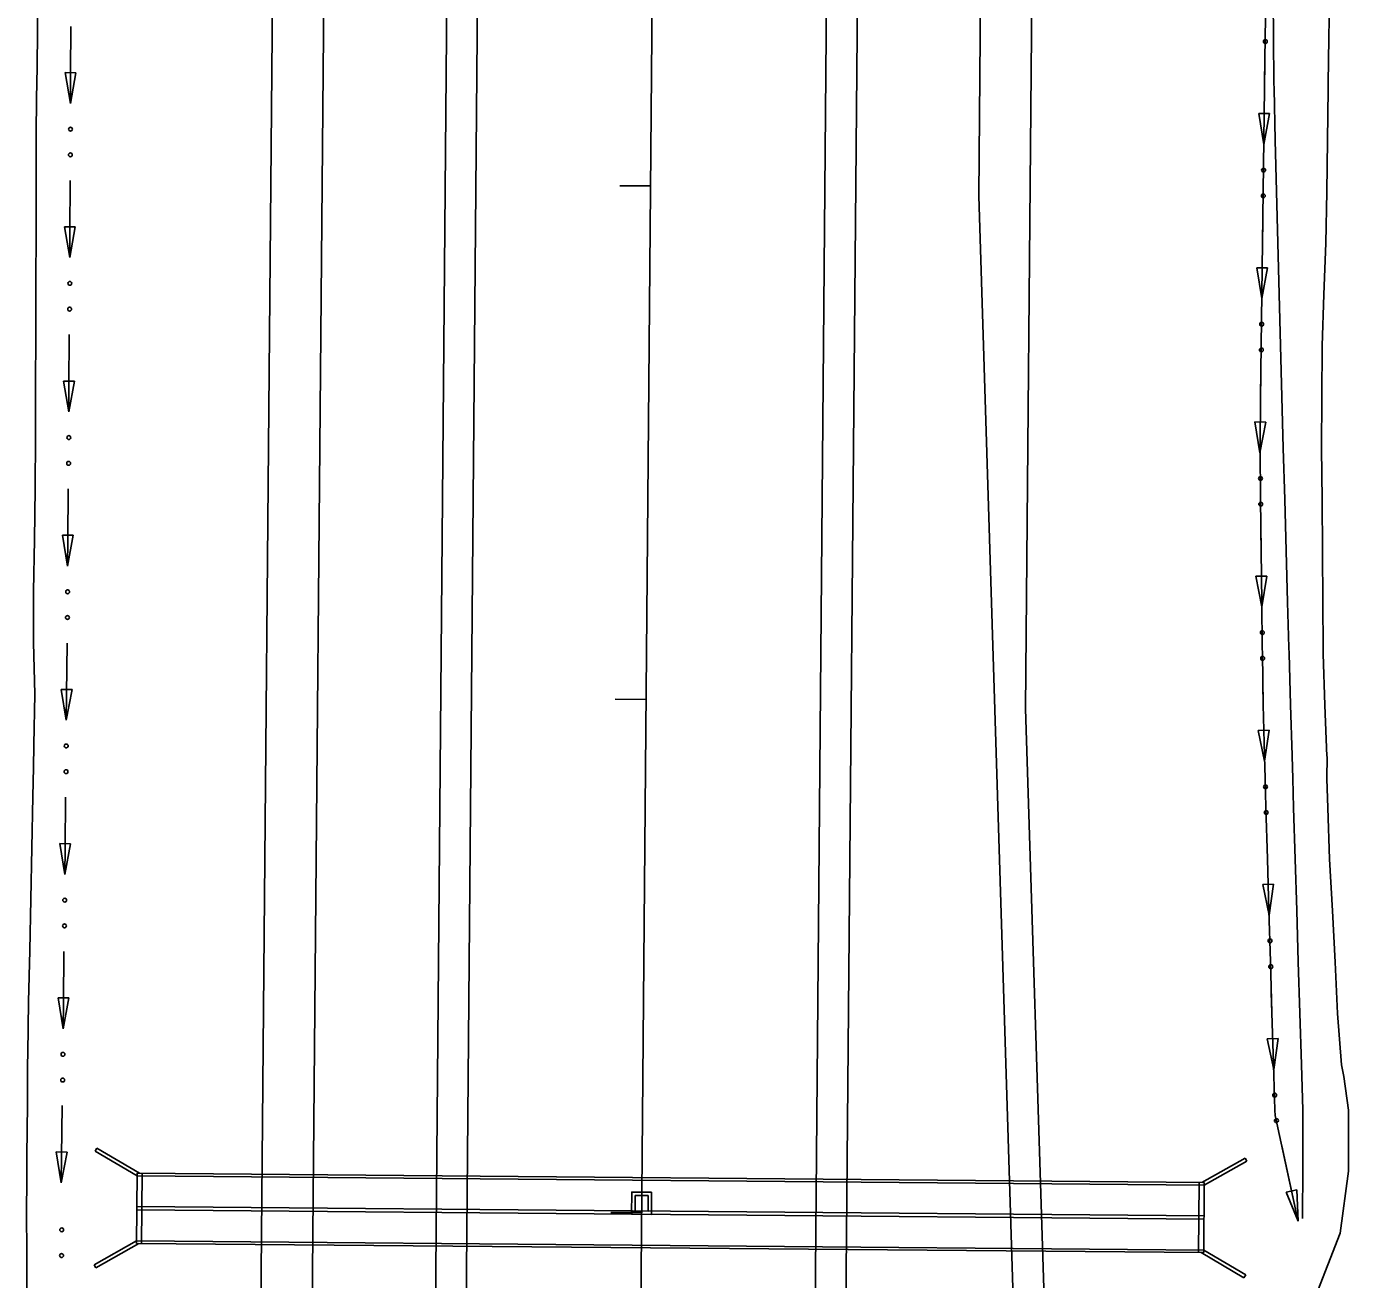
# Model space of a CAD drawing. Extents: x 1611108 to 1749517, y 619561 to 797725.
# Drawn here: x 1713481.6 to 1713739.3, y 761608.7 to 761852.8 of the extents above; entities that cross this region are included whole.
import ezdxf

# ---------------------------------------------------------------- set-up
doc = ezdxf.new("R2010")
doc.units = 0
for name, color, linetype in [('R_Ditch', 7, 'Continuous'), ('R_Drainage', 7, 'Continuous'), ('R_Horz Alg', 7, 'Continuous'), ('R_Horz Alg Stationing', 7, 'Continuous'), ('R_Proposed Const Limits', 7, 'Continuous'), ('R_Proposed Road', 7, 'Continuous')]:
    doc.layers.add(name, color=color, linetype=linetype)

msp = doc.modelspace()

# ---------------------------------------------------------------- linework, layer by layer
at = {"layer": 'R_Ditch'}
for p, q in [((1713491.25, 761843.83), (1713489.14, 761843.84)), ((1713489.14, 761843.84), (1713490.17, 761837.84)), ((1713491.25, 761843.83), (1713489.14, 761843.84)), ((1713489.14, 761843.84), (1713490.17, 761837.84)), ((1713490.17, 761837.84), (1713491.25, 761843.83)), ((1713490.17, 761837.84), (1713491.25, 761843.83)), ((1713723.87, 761835.85), (1713721.76, 761835.88)), ((1713721.76, 761835.88), (1713722.73, 761829.87)), ((1713722.73, 761829.87), (1713723.87, 761835.85)), ((1713491.12, 761813.79), (1713489, 761813.8)), ((1713489, 761813.8), (1713490.03, 761807.8)), ((1713491.12, 761813.79), (1713489, 761813.8)), ((1713489, 761813.8), (1713490.03, 761807.8)), ((1713490.03, 761807.8), (1713491.12, 761813.79)), ((1713490.03, 761807.8), (1713491.12, 761813.79)), ((1713723.48, 761805.82), (1713721.37, 761805.84)), ((1713721.37, 761805.84), (1713722.35, 761799.83)), ((1713722.35, 761799.83), (1713723.48, 761805.82)), ((1713490.94, 761783.75), (1713488.83, 761783.77)), ((1713488.83, 761783.77), (1713489.84, 761777.76)), ((1713490.94, 761783.75), (1713488.83, 761783.77)), ((1713488.83, 761783.77), (1713489.84, 761777.76)), ((1713489.84, 761777.76), (1713490.94, 761783.75)), ((1713489.84, 761777.76), (1713490.94, 761783.75)), ((1713723.13, 761775.78), (1713721.01, 761775.81)), ((1713721.01, 761775.81), (1713722, 761769.8)), ((1713722, 761769.8), (1713723.13, 761775.78)), ((1713490.73, 761753.72), (1713488.61, 761753.73)), ((1713488.61, 761753.73), (1713489.62, 761747.72)), ((1713490.73, 761753.72), (1713488.61, 761753.73)), ((1713488.61, 761753.73), (1713489.62, 761747.72)), ((1713489.62, 761747.72), (1713490.73, 761753.72)), ((1713489.62, 761747.72), (1713490.73, 761753.72)), ((1713723.33, 761745.77), (1713721.22, 761745.75)), ((1713721.22, 761745.75), (1713722.35, 761739.76)), ((1713722.35, 761739.76), (1713723.33, 761745.77)), ((1713490.48, 761723.68), (1713488.36, 761723.7)), ((1713488.36, 761723.7), (1713489.36, 761717.69)), ((1713490.48, 761723.68), (1713488.36, 761723.7)), ((1713488.36, 761723.7), (1713489.36, 761717.69)), ((1713489.36, 761717.69), (1713490.48, 761723.68)), ((1713489.36, 761717.69), (1713490.48, 761723.68)), ((1713723.78, 761715.75), (1713721.67, 761715.7)), ((1713721.67, 761715.7), (1713722.88, 761709.73)), ((1713722.88, 761709.73), (1713723.78, 761715.75)), ((1713490.19, 761693.64), (1713488.07, 761693.66)), ((1713488.07, 761693.66), (1713489.07, 761687.65)), ((1713490.19, 761693.64), (1713488.07, 761693.66)), ((1713488.07, 761693.66), (1713489.07, 761687.65)), ((1713489.07, 761687.65), (1713490.19, 761693.64)), ((1713489.07, 761687.65), (1713490.19, 761693.64)), ((1713724.64, 761685.73), (1713722.53, 761685.67)), ((1713722.53, 761685.67), (1713723.76, 761679.7)), ((1713723.76, 761679.7), (1713724.64, 761685.73)), ((1713489.86, 761663.6), (1713487.75, 761663.63)), ((1713487.75, 761663.63), (1713488.73, 761657.61)), ((1713489.86, 761663.6), (1713487.75, 761663.63)), ((1713487.75, 761663.63), (1713488.73, 761657.61)), ((1713488.73, 761657.61), (1713489.86, 761663.6)), ((1713488.73, 761657.61), (1713489.86, 761663.6)), ((1713725.54, 761655.71), (1713723.43, 761655.64)), ((1713723.43, 761655.64), (1713724.67, 761649.68)), ((1713724.67, 761649.68), (1713725.54, 761655.71)), ((1713489.5, 761633.56), (1713487.38, 761633.59)), ((1713487.38, 761633.59), (1713488.36, 761627.58)), ((1713489.5, 761633.56), (1713487.38, 761633.59)), ((1713487.38, 761633.59), (1713488.36, 761627.58)), ((1713488.36, 761627.58), (1713489.5, 761633.56)), ((1713488.36, 761627.58), (1713489.5, 761633.56)), ((1713729.2, 761626.22), (1713727.13, 761625.77)), ((1713727.13, 761625.77), (1713729.45, 761620.13)), ((1713729.45, 761620.13), (1713729.2, 761626.22))]:
    msp.add_line(p, q, dxfattribs=at)
for points in [[(1713729.33, 761620.65), (1713724.95, 761640.69), (1713724.92, 761641.75), (1713724.91, 761641.83), (1713724.71, 761648.43), (1713724.64, 761650.69), (1713724.33, 761660.7), (1713724.03, 761670.7), (1713723.73, 761680.7), (1713723.44, 761690.71), (1713723.15, 761700.71), (1713722.98, 761706.38), (1713722.86, 761710.71), (1713722.85, 761710.83), (1713722.59, 761720.71), (1713722.46, 761730.72), (1713722.45, 761731.87), (1713722.34, 761740.72), (1713722.21, 761750.72), (1713722.1, 761760.72), (1713722.01, 761770.72), (1713722.12, 761780.72), (1713722.24, 761790.72), (1713722.36, 761800.72), (1713722.49, 761810.72), (1713722.61, 761820.72), (1713722.74, 761830.72), (1713722.88, 761840.72), (1713722.89, 761841.85), (1713723.02, 761850.72), (1713723.12, 761858.02)], [(1713724.58, 761858.01), (1713724.64, 761850.7), (1713724.72, 761841.84), (1713724.75, 761840.7), (1713724.99, 761830.7), (1713725.24, 761820.7), (1713725.49, 761810.69), (1713725.75, 761800.69), (1713726.01, 761790.69), (1713726.27, 761780.69), (1713726.54, 761770.68), (1713726.81, 761760.68), (1713727.09, 761750.68), (1713727.37, 761740.67), (1713727.62, 761731.83), (1713727.66, 761730.67), (1713727.95, 761720.67), (1713728.24, 761710.79), (1713728.24, 761710.67), (1713728.37, 761706.33), (1713728.54, 761700.66), (1713728.84, 761690.66), (1713729.15, 761680.66), (1713729.46, 761670.65), (1713729.77, 761660.65), (1713730.09, 761650.65), (1713730.16, 761648.38), (1713730.38, 761641.78), (1713730.38, 761641.7), (1713730.37, 761640.64), (1713730.32, 761630.64), (1713730.28, 761620.64)], [(1713490.23, 761852.84), (1713490.23, 761852.75), (1713490.2, 761843.88), (1713490.19, 761842.75), (1713490.17, 761837.84)], [(1713490.23, 761852.84), (1713490.23, 761852.75), (1713490.2, 761843.88), (1713490.19, 761842.75), (1713490.17, 761837.84)], [(1713722.94, 761844.87), (1713722.89, 761841.85), (1713722.88, 761840.72), (1713722.74, 761830.72), (1713722.73, 761829.87)], [(1713722.94, 761844.9), (1713722.94, 761844.87)], [(1713490.1, 761822.8), (1713490.1, 761822.75), (1713490.05, 761812.75), (1713490.03, 761807.8)], [(1713490.1, 761822.8), (1713490.1, 761822.75), (1713490.05, 761812.75), (1713490.03, 761807.8)], [(1713490.1, 761822.84), (1713490.1, 761822.8)], [(1713490.1, 761822.84), (1713490.1, 761822.8)], [(1713722.54, 761814.83), (1713722.49, 761810.72), (1713722.36, 761800.72), (1713722.35, 761799.83)], [(1713722.54, 761814.87), (1713722.54, 761814.83)], [(1713489.94, 761792.76), (1713489.94, 761792.75), (1713489.88, 761782.75), (1713489.84, 761777.76)], [(1713489.94, 761792.76), (1713489.94, 761792.75), (1713489.88, 761782.75), (1713489.84, 761777.76)], [(1713489.94, 761792.8), (1713489.94, 761792.76)], [(1713489.94, 761792.8), (1713489.94, 761792.76)], [(1713722.17, 761784.8), (1713722.12, 761780.72), (1713722.01, 761770.72), (1713722.02, 761769.8)], [(1713722.17, 761784.83), (1713722.17, 761784.8)], [(1713489.74, 761762.72), (1713489.66, 761752.75), (1713489.62, 761747.72)], [(1713489.74, 761762.72), (1713489.66, 761752.75), (1713489.62, 761747.72)], [(1713489.74, 761762.76), (1713489.74, 761762.75), (1713489.74, 761762.72)], [(1713489.74, 761762.76), (1713489.74, 761762.75), (1713489.74, 761762.72)], [(1713722.17, 761754.8), (1713722.17, 761754.76)], [(1713722.17, 761754.76), (1713722.21, 761750.72), (1713722.34, 761740.72), (1713722.35, 761739.76)], [(1713489.5, 761732.69), (1713489.41, 761722.75), (1713489.36, 761717.69)], [(1713489.5, 761732.69), (1713489.41, 761722.75), (1713489.36, 761717.69)], [(1713489.5, 761732.72), (1713489.5, 761732.69)], [(1713489.5, 761732.72), (1713489.5, 761732.69)], [(1713722.54, 761724.76), (1713722.54, 761724.72)], [(1713722.54, 761724.72), (1713722.59, 761720.71), (1713722.85, 761710.83), (1713722.86, 761710.71), (1713722.88, 761709.73)], [(1713489.22, 761702.65), (1713489.12, 761692.75), (1713489.07, 761687.65)], [(1713489.22, 761702.65), (1713489.12, 761692.75), (1713489.07, 761687.65)], [(1713489.22, 761702.69), (1713489.22, 761702.65)], [(1713489.22, 761702.69), (1713489.22, 761702.65)], [(1713723.32, 761694.73), (1713723.32, 761694.7)], [(1713723.32, 761694.7), (1713723.44, 761690.71), (1713723.73, 761680.7), (1713723.76, 761679.7)], [(1713488.91, 761672.61), (1713488.79, 761662.75), (1713488.73, 761657.61)], [(1713488.91, 761672.61), (1713488.79, 761662.75), (1713488.73, 761657.61)], [(1713488.91, 761672.65), (1713488.91, 761672.61)], [(1713488.91, 761672.65), (1713488.91, 761672.61)], [(1713724.21, 761664.71), (1713724.21, 761664.67)], [(1713724.21, 761664.67), (1713724.33, 761660.7), (1713724.64, 761650.69), (1713724.67, 761649.68)], [(1713488.55, 761642.58), (1713488.43, 761632.76), (1713488.36, 761627.58)], [(1713488.55, 761642.58), (1713488.43, 761632.76), (1713488.36, 761627.58)], [(1713488.55, 761642.62), (1713488.55, 761642.58)], [(1713488.55, 761642.62), (1713488.55, 761642.58)], [(1713726.23, 761634.82), (1713726.24, 761634.78)], [(1713726.24, 761634.78), (1713729.33, 761620.65)]]:
    msp.add_lwpolyline(points, dxfattribs=at)
for centre in [(1713723.04, 761849.89), (1713490.19, 761832.83), (1713490.19, 761832.83), (1713490.16, 761827.82), (1713490.16, 761827.82), (1713722.7, 761824.86), (1713722.64, 761819.85), (1713490.04, 761802.79), (1713490.04, 761802.79), (1713490.01, 761797.78), (1713490.01, 761797.78), (1713722.33, 761794.83), (1713722.27, 761789.82), (1713489.85, 761772.75), (1713489.85, 761772.75), (1713489.81, 761767.74), (1713489.81, 761767.74), (1713722.1, 761764.79), (1713722.14, 761759.78), (1713489.62, 761742.72), (1713489.62, 761742.72), (1713489.58, 761737.71), (1713489.58, 761737.71), (1713722.45, 761734.76), (1713722.51, 761729.75), (1713489.35, 761712.68), (1713489.35, 761712.68), (1713489.31, 761707.67), (1713489.31, 761707.67), (1713723.07, 761704.72), (1713723.21, 761699.72), (1713489.05, 761682.64), (1713489.05, 761682.64), (1713489, 761677.63), (1713489, 761677.63), (1713723.95, 761674.7), (1713724.1, 761669.69), (1713488.71, 761652.61), (1713488.71, 761652.61), (1713488.65, 761647.6), (1713488.65, 761647.6), (1713724.86, 761644.68), (1713725.2, 761639.7), (1713488.47, 761618.42), (1713488.44, 761613.41)]:
    msp.add_circle(centre, 0.375, dxfattribs=at)
at = {"layer": 'R_Drainage'}
for p, q in [((1713495.31, 761634.36), (1713494.97, 761633.78)), ((1713494.97, 761633.78), (1713503.15, 761628.96)), ((1713495.31, 761634.36), (1713503.62, 761629.46)), ((1713719.08, 761632.4), (1713710.68, 761627.65)), ((1713719.41, 761631.82), (1713711.14, 761627.14)), ((1713719.08, 761632.4), (1713719.41, 761631.82)), ((1713503.16, 761629.46), (1713503.04, 761615.79)), ((1713503.15, 761628.96), (1713711.14, 761627.14)), ((1713503.16, 761629.46), (1713711.15, 761627.64)), ((1713504.16, 761629.45), (1713504.04, 761615.78)), ((1713710.15, 761627.65), (1713710.03, 761613.99)), ((1713711.15, 761627.64), (1713711.03, 761613.98)), ((1713503.09, 761622.29), (1713711.09, 761620.48)), ((1713503.1, 761622.96), (1713711.09, 761621.14)), ((1713494.77, 761611.62), (1713503.04, 761616.29)), ((1713495.1, 761611.04), (1713503.5, 761615.79)), ((1713503.04, 761616.29), (1713711.03, 761614.48)), ((1713503.04, 761615.79), (1713711.03, 761613.98)), ((1713718.88, 761609.08), (1713710.56, 761613.98)), ((1713719.22, 761609.66), (1713711.03, 761614.48)), ((1713494.77, 761611.62), (1713495.1, 761611.04)), ((1713719.22, 761609.66), (1713718.88, 761609.08))]:
    msp.add_line(p, q, dxfattribs=at)
for points in [[(1713603.44, 761625.75), (1713599.57, 761625.78), (1713599.53, 761621.45), (1713603.4, 761621.42)], [(1713602.77, 761625.09), (1713600.23, 761625.11), (1713600.2, 761622.11), (1713602.74, 761622.09)]]:
    msp.add_lwpolyline(points, close=True, dxfattribs=at)
at = {"layer": 'R_Horz Alg'}
msp.add_line((1713561.33, 757021.94), (1713607.03, 762259.43), dxfattribs=at)
at = {"layer": 'R_Horz Alg Stationing'}
for points in [[(1713597.21, 761821.81), (1713603.21, 761821.76)], [(1713596.34, 761721.82), (1713602.34, 761721.76)], [(1713595.47, 761621.82), (1713601.47, 761621.77)]]:
    msp.add_lwpolyline(points, dxfattribs=at)
at = {"layer": 'R_Proposed Const Limits'}
for points in [[(1713481.59, 761602.81), (1713481.67, 761609.57), (1713481.68, 761612.81), (1713481.63, 761622.81), (1713481.66, 761627.21), (1713481.7, 761632.81), (1713481.77, 761642.81), (1713481.78, 761643.87), (1713481.78, 761643.95), (1713481.82, 761650.55), (1713481.84, 761652.81), (1713481.99, 761662.81), (1713482.24, 761672.81), (1713482.44, 761682.81), (1713482.64, 761692.81), (1713482.83, 761702.81), (1713482.94, 761708.47), (1713483.02, 761712.81), (1713483.02, 761712.93), (1713483.21, 761722.8), (1713482.97, 761732.81), (1713482.97, 761733.96), (1713483, 761742.81), (1713483.14, 761752.81), (1713483.27, 761762.81), (1713483.36, 761772.81), (1713483.38, 761782.81), (1713483.41, 761792.81), (1713483.45, 761802.81), (1713483.49, 761812.81), (1713483.52, 761822.81), (1713483.5, 761832.81), (1713483.64, 761842.81), (1713483.66, 761843.94), (1713483.78, 761852.8), (1713483.87, 761860.11)], [(1713737.62, 761617.78), (1713739.26, 761629.85), (1713739.22, 761641.72), (1713738.36, 761648.31), (1713737.91, 761650.58), (1713737.13, 761660.59), (1713736.64, 761670.59), (1713736.14, 761680.59), (1713735.52, 761690.6), (1713735.19, 761700.6), (1713735.05, 761706.27), (1713735.06, 761710.61), (1713735.05, 761710.72), (1713734.61, 761720.61), (1713734.31, 761730.61), (1713734.3, 761731.77), (1713734.26, 761740.61), (1713734.21, 761750.61), (1713734.15, 761760.62), (1713734.01, 761770.62), (1713734.06, 761780.62), (1713734.12, 761790.62), (1713734.43, 761800.61), (1713734.84, 761810.61), (1713735.03, 761820.61), (1713735.15, 761830.61), (1713735.27, 761840.61), (1713735.29, 761841.74), (1713735.44, 761850.61), (1713735.56, 761857.91)], [(1713732.8, 761605.42), (1713737.62, 761617.78)]]:
    msp.add_lwpolyline(points, dxfattribs=at)
at = {"layer": 'R_Proposed Road'}
for p, q in [((1713522.62, 761066.99), (1713533.03, 762260.07)), ((1713533.7, 761190), (1713543.03, 762259.99)), ((1713541.83, 759372.2), (1713567.03, 762259.78)), ((1713547.83, 759372.15), (1713573.03, 762259.72)), ((1713615.83, 759371.56), (1713641.03, 762259.13)), ((1713621.83, 759371.5), (1713647.03, 762259.08)), ((1713667.2, 761819.87), (1713671.03, 762258.87)), ((1713676.33, 761719.91), (1713681.03, 762258.78)), ((1713667.2, 761819.87), (1713676.58, 761519.78)), ((1713676.33, 761719.91), (1713682.58, 761519.97))]:
    msp.add_line(p, q, dxfattribs=at)

doc.saveas('drawing.dxf')
